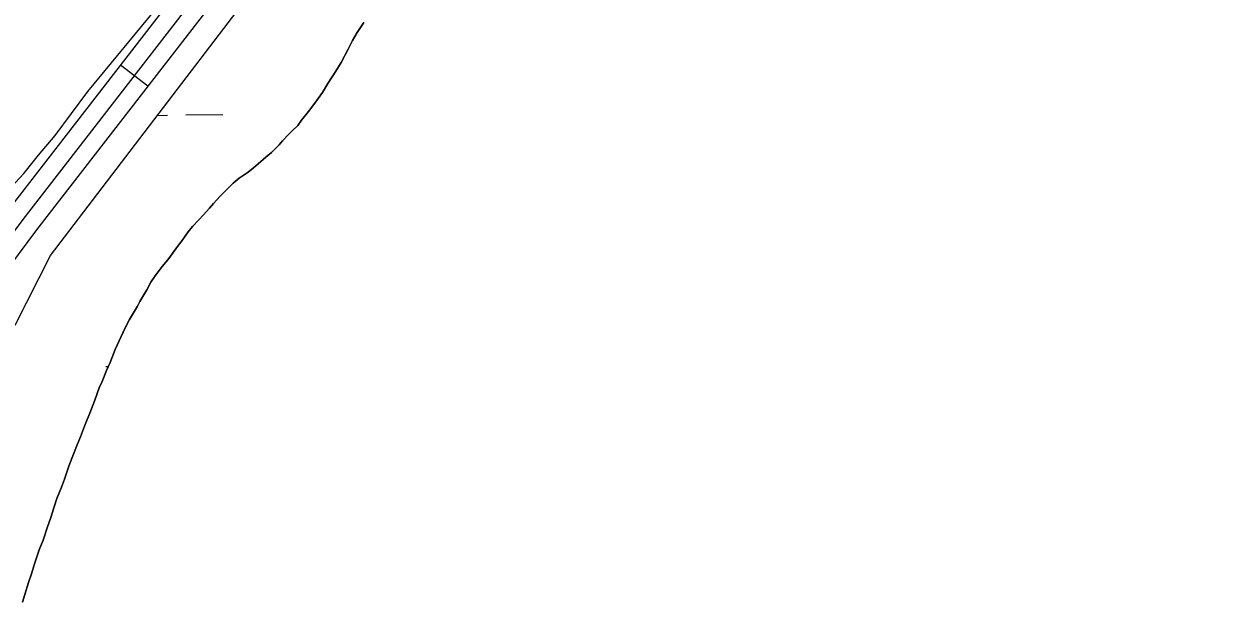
# Model space of a CAD drawing. Extents: x 3767014 to 3805179, y 361544 to 387384.
# Drawn here: x 3780033 to 3781068, y 371594 to 372096 of the extents above; entities that cross this region are included whole.
import ezdxf

# ---------------------------------------------------------------- set-up
doc = ezdxf.new("R2010")
doc.units = 0
for name, color, linetype in [('V-ROAD-CNTR', 7, 'Continuous'), ('V-TOPO-SHOR', 7, 'Continuous'), ('V-WETL-SWMP', 7, 'Continuous')]:
    doc.layers.add(name, color=color, linetype=linetype)

msp = doc.modelspace()

# ---------------------------------------------------------------- linework, layer by layer
at = {"layer": 'V-ROAD-CNTR'}
msp.add_line((3780140.901, 372041.87), (3780117.177, 372060.232), dxfattribs=at)
for points in [[(3782996.008, 375549.581), (3782070.95, 374419.915), (3781259.697, 373438.426), (3780556.215, 372603.406), (3780262.248, 372247.669), (3780020.473, 371935.287), (3779872.046, 371735.835), (3779803.549, 371623.461)], [(3783007.613, 375540.078), (3782082.534, 374410.385), (3781271.214, 373428.815), (3780567.732, 372593.796), (3780273.963, 372238.299), (3780032.422, 371926.218), (3779884.493, 371727.436), (3779816.357, 371615.654)], [(3783019.218, 375530.575), (3782094.118, 374400.855), (3781282.731, 373419.204), (3780579.249, 372584.186), (3780285.678, 372228.93), (3780044.371, 371917.149), (3779896.94, 371719.037), (3779829.165, 371607.847)]]:
    msp.add_lwpolyline(points, dxfattribs=at)
at = {"layer": 'V-TOPO-SHOR'}
for points in [[(3780018.581, 371950.259), (3780033.478, 371966.27), (3780045.985, 371982.185), (3780060.432, 371999.163), (3780088.952, 372037.428), (3780171.11, 372137.188), (3780262.123, 372259.482), (3780354.5, 372372.989), (3780473.141, 372511.126), (3780614.631, 372677.33), (3780714.029, 372797.658), (3780803.323, 372908.852), (3780910.522, 373041.556), (3781042.571, 373193.516), (3781216.921, 373399.622), (3781370.644, 373589.706), (3781497.896, 373740.834), (3781670.832, 373947.614), (3781833.678, 374145.897), (3781903.857, 374225.591), (3781920.876, 374243.62), (3781934.567, 374256.002), (3781951.979, 374270.833), (3781963.1, 374282.327)], [(3780143.532, 371871.845), (3780147.384, 371877.313), (3780153.468, 371885.505), (3780158.255, 371891.256), (3780167.55, 371904.003), (3780169.785, 371906.729), (3780175.886, 371915.537), (3780179.714, 371920.078), (3780185.116, 371925.812), (3780188.936, 371930.043), (3780194.349, 371936.089), (3780197.851, 371940.017), (3780203.579, 371946.364), (3780208.023, 371950.888), (3780215.005, 371957.818), (3780220.059, 371962.019), (3780227.928, 371967.38), (3780232.658, 371970.968), (3780236.771, 371974.575), (3780243.41, 371980.279), (3780248.156, 371984.483), (3780254.82, 371991.115), (3780257.753, 371994.565), (3780262.584, 371999.634), (3780265.758, 372002.829), (3780270.956, 372007.828), (3780274.356, 372012.565), (3780280.42, 372019.891), (3780284.905, 372025.959), (3780292.413, 372036.527), (3780297.185, 372044.197), (3780304.082, 372055.088), (3780308.541, 372062.518), (3780314.65, 372074.048), (3780318.369, 372081.62), (3780322.439, 372088.38), (3780328.234, 372097.322)], [(3780032.251, 371594.208), (3780034.279, 371600.897), (3780037.324, 371611.145), (3780039.997, 371618.868), (3780042.688, 371627.332), (3780046.718, 371639.721), (3780050.024, 371647.982), (3780054.034, 371659.691), (3780056.379, 371666.681), (3780059.738, 371677.046), (3780062.08, 371684.033), (3780066.05, 371694.075), (3780068.704, 371701.054), (3780072.394, 371712.339), (3780075.372, 371719.867), (3780079.671, 371730.765), (3780082.567, 371737.556), (3780085.901, 371746.929), (3780088.209, 371752.559), (3780090.517, 371758.189), (3780094.828, 371769.457), (3780098.815, 371780.238), (3780101.427, 371785.551), (3780105.076, 371795.291), (3780108.345, 371802.131), (3780112.658, 371813.522), (3780115.943, 371820.983), (3780121.178, 371832.163), (3780125.079, 371839.608), (3780131.866, 371851.058), (3780134.133, 371855.082), (3780139.964, 371865.32), (3780143.532, 371871.845)]]:
    msp.add_lwpolyline(points, dxfattribs=at)
at = {"layer": 'V-WETL-SWMP'}
for p, q in [((3780149.223, 372016.618), (3780158.002, 372016.74)), ((3780174, 372016.962), (3780205.997, 372017.406)), ((3780104.433, 371798.731), (3780106.736, 371798.763))]:
    msp.add_line(p, q, dxfattribs=at)
for points in [[(3780025.717, 371834.653), (3780056.527, 371895), (3780166.581, 372039.392), (3780290.996, 372202.544), (3780433.66, 372382.481), (3780595.159, 372572.811), (3780741.306, 372749.657), (3780921.136, 372967.272), (3781065.005, 373135.738), (3781228.964, 373326.942), (3781400.292, 373534.835), (3781578.045, 373751.941), (3781745.672, 373954.491), (3781888.974, 374122.784), (3782009.425, 374259.986), (3782010.435, 374249.773), (3782030.835, 374226.008), (3782094.59, 374167.381), (3782154.079, 374116.187), (3782194.889, 374081.391), (3782251.034, 374036.331), (3782277.797, 374012.402), (3782296.183, 373996.966), (3782313.044, 373984.117)], [(3780328.235, 372097.321), (3780322.439, 372088.38), (3780318.369, 372081.62), (3780314.65, 372074.048), (3780308.54, 372062.518), (3780304.082, 372055.088), (3780297.185, 372044.196), (3780292.412, 372036.527)], [(3780292.412, 372036.527), (3780284.904, 372025.96), (3780280.42, 372019.892), (3780274.356, 372012.565), (3780270.957, 372007.829), (3780265.758, 372002.83), (3780262.583, 371999.635), (3780257.753, 371994.565), (3780254.82, 371991.115), (3780248.156, 371984.484), (3780243.41, 371980.278), (3780236.77, 371974.574), (3780232.658, 371970.969), (3780227.927, 371967.381), (3780220.06, 371962.018), (3780215.004, 371957.819), (3780208.024, 371950.887), (3780203.579, 371946.364), (3780197.85, 371940.018), (3780194.348, 371936.088), (3780188.936, 371930.044), (3780185.116, 371925.813), (3780179.713, 371920.078), (3780175.885, 371915.538), (3780169.784, 371906.728), (3780167.55, 371904.003), (3780158.255, 371891.256), (3780153.469, 371885.505), (3780147.383, 371877.313), (3780143.532, 371871.846)], [(3780143.532, 371871.846), (3780139.963, 371865.321), (3780134.134, 371855.083), (3780131.867, 371851.059), (3780125.079, 371839.608), (3780121.177, 371832.164), (3780115.942, 371820.983), (3780112.658, 371813.523), (3780108.345, 371802.132), (3780105.077, 371795.29), (3780101.426, 371785.551), (3780098.815, 371780.238), (3780094.828, 371769.457), (3780090.518, 371758.19), (3780088.209, 371752.56), (3780085.9, 371746.93), (3780082.567, 371737.555), (3780079.671, 371730.765), (3780075.371, 371719.868), (3780072.395, 371712.339), (3780068.703, 371701.055), (3780066.05, 371694.074), (3780062.081, 371684.034), (3780059.737, 371677.045), (3780056.378, 371666.681), (3780054.034, 371659.691), (3780050.023, 371647.983), (3780046.718, 371639.72), (3780042.689, 371627.332), (3780039.997, 371618.868), (3780037.325, 371611.145), (3780034.279, 371600.896), (3780032.251, 371594.208)]]:
    msp.add_lwpolyline(points, dxfattribs=at)

doc.saveas('drawing.dxf')
